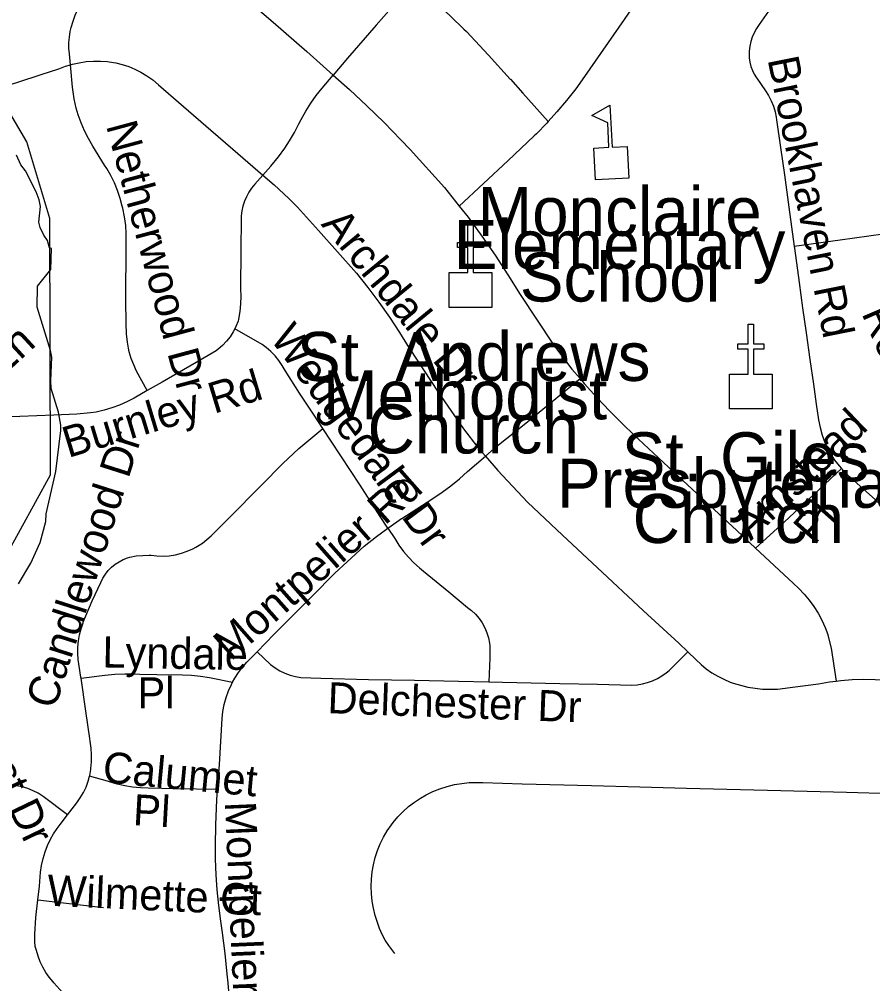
# Model space of a CAD drawing. Extents: x 1383679 to 1536984, y 460658 to 651027.
# Drawn here: x 1440204 to 1442815, y 513063 to 516014 of the extents above; entities that cross this region are included whole.
import ezdxf

# ---------------------------------------------------------------- set-up
doc = ezdxf.new("R2010")
doc.units = 0
for name, color, linetype in [('Exist Cultural Church CELL', 7, 'Continuous'), ('Exist Cultural Church Label', 7, 'Continuous'), ('Exist Cultural Educational Facility Elementary CELL', 7, 'Continuous'), ('Exist Cultural Educational Facility High Label', 7, 'Continuous'), ('Exist Hydrographic Creek Single Shore', 7, 'Continuous'), ('Exist Hydrographic Misc Water Feature', 7, 'Continuous'), ('Exist Road Non-System Type 51', 7, 'Continuous'), ('Exist Road Non-System Type 51 Label', 7, 'Continuous')]:
    doc.layers.add(name, color=color, linetype=linetype)

msp = doc.modelspace()

# ---------------------------------------------------------------- linework, layer by layer
at = {"layer": 'Exist Cultural Church CELL'}
for points in [[(1441518.7, 515238.9), (1441575.7, 515239), (1441575.7, 515315.2), (1441543.7, 515315.2), (1441543.7, 515331.1), (1441575.7, 515331.1), (1441575.7, 515391.3), (1441591.7, 515391.3), (1441591.7, 515331.1), (1441623.7, 515331.1), (1441623.7, 515315.2), (1441591.7, 515315.2), (1441591.7, 515239), (1441649.3, 515238.9), (1441649.3, 515132.5), (1441518.7, 515132.5)], [(1442376.8, 514928.3), (1442433.7, 514928.4), (1442433.7, 515004.6), (1442401.7, 515004.6), (1442401.7, 515020.5), (1442433.7, 515020.5), (1442433.7, 515080.7), (1442449.7, 515080.7), (1442449.7, 515020.5), (1442481.7, 515020.5), (1442481.7, 515004.6), (1442449.7, 515004.6), (1442449.7, 514928.4), (1442507.4, 514928.3), (1442507.4, 514821.9), (1442376.8, 514821.9)]]:
    msp.add_lwpolyline(points, close=True, dxfattribs=at)
at = {"layer": 'Exist Cultural Educational Facility Elementary CELL'}
msp.add_lwpolyline([(1441966.5, 515522.2), (1441961.6, 515620), (1442007.6, 515622.3), (1442003.8, 515697.3), (1441955.6, 515719.2), (1442010.7, 515751.2), (1442017.2, 515622.8), (1442063.1, 515625.1), (1442068, 515527.3)], close=True, dxfattribs=at)
at = {"layer": 'Exist Hydrographic Creek Single Shore'}
msp.add_lwpolyline([(1441948.4, 511353.1), (1441810.4, 511523.4), (1441637.4, 511618.8), (1441563.4, 511695.8), (1441507.4, 511828.1), (1441318.4, 511973.1), (1440877.4, 512031.2), (1440726.4, 511991.5), (1440650.4, 511904.5), (1440566.5, 511870), (1440225.5, 511926.2), (1440193.4, 512002.3), (1440156.5, 512712), (1440071.5, 513081.4), (1440075.5, 513764), (1440148.5, 514113.8), (1440161.4, 514369.5), (1440299.4, 514619.5), (1440297.4, 515404), (1440226.4, 515638.5), (1440097.4, 515857.8), (1439884.5, 516095.1), (1439843.5, 516112.3)], dxfattribs=at)
at = {"layer": 'Exist Hydrographic Misc Water Feature'}
msp.add_lwpolyline([(1440201, 514286.5), (1440238.4, 514349.7), (1440267.7, 514413.1), (1440284.9, 514476.8), (1440285.4, 514500.7), (1440315.1, 514629.8), (1440330.5, 514755.8), (1440330.8, 514771.8), (1440323.7, 514811.9), (1440301.1, 514884.4), (1440299.6, 514908.4), (1440303.1, 514980.4), (1440299.5, 515000.5), (1440258, 515133.3), (1440259.4, 515197.3), (1440300.4, 515248.4), (1440301.7, 515312.4), (1440295.7, 515314.5), (1440290.1, 515336.6), (1440278.5, 515352.9), (1440267, 515377.1), (1440263.3, 515393.2), (1440268.2, 515441.1), (1440264.6, 515461.2), (1440255.1, 515485.4), (1440222.4, 515550), (1440208.7, 515568.3), (1440195.3, 515598.6)], dxfattribs=at)
at = {"layer": 'Exist Road Non-System Type 51'}
msp.add_line((1440260.3, 513319.9), (1440461.5, 513296.2), dxfattribs=at)
for points in [[(1440611.3, 516323.4), (1440643.3, 516295.6), (1440825, 516138.3), (1440980.7, 516004.6), (1441083.7, 515915.2), (1441164.2, 515843)], [(1442261.8, 516317), (1442237.9, 516281.9), (1442133.9, 516130.9), (1442054.1, 516013.6), (1441933.1, 515838.3), (1441906.1, 515801.4), (1441877.8, 515765.3), (1441848.2, 515730.3), (1441821.9, 515701.1)], [(1441407.2, 516125.2), (1441365.3, 516076.9), (1441295.8, 515996.3), (1441208.1, 515894.9), (1441164.2, 515843)], [(1441407.2, 516125.2), (1441480.6, 516062), (1441522.8, 516023.6), (1441563.9, 515984.1), (1441571.3, 515976.8), (1441638.8, 515904.5), (1441705.4, 515830.9), (1441706, 515830.2), (1441744.1, 515788.2), (1441821.9, 515701.1)], [(1440360.1, 515874.6), (1440357.2, 515908.4), (1440355.5, 515925.8), (1440355.4, 515942.7), (1440356.7, 515959.5), (1440359.5, 515976.2), (1440362.6, 515988.7), (1440368.1, 516008.1), (1440374.9, 516026.7), (1440380, 516037.8)], [(1442496.1, 516039), (1442467.4, 515997.7), (1442458.7, 515985.3), (1442451.7, 515972.6), (1442445.9, 515959.3), (1442441.5, 515945.5), (1442438.6, 515931.3), (1442437, 515916.8), (1442436.7, 515909), (1442437, 515895.6), (1442438.8, 515882.6), (1442441.9, 515869.8), (1442446.3, 515857.5), (1442452.1, 515845.7), (1442459.3, 515834.3), (1442460.1, 515833.3), (1442486.5, 515794.7), (1442496, 515780.3), (1442504.3, 515764.6), (1442511, 515748.1), (1442516.2, 515731.1), (1442519.6, 515713.9), (1442520.6, 515706.3), (1442532.3, 515622), (1442544.3, 515537.8), (1442557.5, 515438.6), (1442574.1, 515318.8)], [(1439937.1, 515783.4), (1439971.5, 515782.2), (1439999.3, 515781.5), (1440027.5, 515782.3), (1440055.5, 515784.8), (1440083.4, 515788.9), (1440110.9, 515794.6), (1440138, 515801.8), (1440147.3, 515804.7), (1440198.6, 515821.7), (1440270.2, 515844.8), (1440324.3, 515862.4), (1440345.3, 515870.3), (1440360.1, 515874.6)], [(1440360.1, 515874.6), (1440366, 515876.4), (1440387.1, 515881), (1440408.5, 515884.2), (1440430.1, 515885.8), (1440451.7, 515886), (1440473.4, 515884.6), (1440478.3, 515884.1), (1440498.6, 515880.5), (1440518.6, 515875.4), (1440538.2, 515868.9), (1440557.3, 515861), (1440575.7, 515851.7), (1440593.4, 515841.1), (1440611.8, 515828.1), (1440629.6, 515813.8), (1440706, 515747), (1440789.6, 515674.7), (1440857.3, 515616.6), (1440948.9, 515537.2)], [(1440595.1, 514878), (1440562.6, 514936.8), (1440553.6, 514956.2), (1440546.1, 514976.2), (1440539.9, 514996.7), (1440537.6, 515007.1), (1440534.3, 515025.8), (1440531.3, 515051.7), (1440530, 515082.6), (1440529.8, 515155.7), (1440531, 515321.6), (1440531, 515358.9), (1440529.1, 515383.2), (1440525.3, 515409.7), (1440520, 515435.8), (1440518.6, 515441.9), (1440512.1, 515465.9), (1440504.1, 515489.8), (1440494.5, 515513.1), (1440483.5, 515535.8), (1440471, 515557.5), (1440464.5, 515567.8), (1440428.4, 515625.9), (1440415.1, 515648.9), (1440403.2, 515672.4), (1440392.7, 515696.6), (1440383.6, 515721.3), (1440377.3, 515741.9), (1440371.6, 515770.7), (1440366, 515806.2), (1440360.1, 515874.6)], [(1440948.9, 515537.2), (1440972.7, 515564.2), (1440996.3, 515592.5), (1441016, 515620), (1441030.2, 515641.5), (1441045.5, 515667.3), (1441059.2, 515693.7), (1441066.2, 515707.4), (1441080.2, 515732.5), (1441095.6, 515756.8), (1441112.3, 515780.2), (1441130.4, 515802.9), (1441164.2, 515843)], [(1441164.2, 515843), (1441213.4, 515799), (1441267, 515749), (1441319.6, 515697.7), (1441371.1, 515645.4), (1441399.4, 515615.7), (1441504.6, 515498.8), (1441549.7, 515442.5)], [(1441821.9, 515701.1), (1441817.5, 515696.3), (1441785.7, 515663.4), (1441779.2, 515657), (1441698, 515580.8), (1441549.7, 515442.5)], [(1440948.9, 515537.2), (1440924.1, 515509.2), (1440914.1, 515497.1), (1440905.6, 515484.4), (1440898.3, 515471), (1440892.3, 515457), (1440887.6, 515442.5), (1440884.4, 515427.5), (1440882.6, 515412.3), (1440882.2, 515402.2), (1440881.1, 515308.4), (1440880.4, 515189.1), (1440881.3, 515166.3), (1440880.6, 515142.8), (1440878.2, 515119.3), (1440874.2, 515096.2), (1440873, 515090.5), (1440866.3, 515073.5), (1440862.7, 515066.5)], [(1440948.9, 515537.2), (1440983.4, 515507.3), (1441027.8, 515465), (1441054.4, 515438.5), (1441119.4, 515367.6), (1441235.4, 515236.7), (1441270, 515192.9), (1441303.5, 515147.9), (1441335.7, 515102), (1441366.6, 515055.2), (1441396.1, 515007.7), (1441396.9, 515006.4), (1441484.6, 514873.4), (1441562.6, 514761.2), (1441606.6, 514703.9), (1441629.6, 514677)], [(1441549.7, 515442.5), (1441576.9, 515408.6), (1441618.7, 515350.5), (1441659.1, 515291.7), (1441698.2, 515231.9), (1441735.7, 515171.7), (1441838.4, 515018), (1441894.4, 514943.5), (1441919.2, 514914.4)], [(1442920.1, 515366.3), (1442846.2, 515355.9), (1442714.9, 515337.8), (1442574.1, 515318.8)], [(1442574.1, 515318.8), (1442574.9, 515313.3), (1442589.3, 515208.6), (1442599.8, 515131.3), (1442610.7, 515054.5), (1442622.2, 514973.2), (1442633.2, 514897), (1442641.9, 514836.1), (1442648.8, 514788), (1442653.6, 514764.6), (1442660, 514741.7), (1442667.7, 514719.1), (1442674.3, 514703.1), (1442685.4, 514683.9), (1442698, 514665.1), (1442711.8, 514647.2), (1442718.6, 514639.6)], [(1440862.7, 515066.5), (1440858.2, 515057.6), (1440848.6, 515042.6), (1440837.6, 515028.6), (1440825.4, 515015.7), (1440812.1, 515004.2), (1440805.8, 514999.4), (1440744.2, 514963.7), (1440640.7, 514904), (1440595.1, 514878)], [(1441132.2, 514762.2), (1441103.4, 514806.1), (1441061, 514870), (1441016.5, 514938.8), (1441008.1, 514954.3), (1440997.8, 514969.8), (1440986.2, 514984.2), (1440973.3, 514997.6), (1440959.3, 515009.7), (1440947, 515018.7), (1440862.7, 515066.5)], [(1441629.6, 514677), (1441665, 514707.7), (1441748.1, 514774.4), (1441919.2, 514914.4)], [(1441919.2, 514914.4), (1441931.6, 514899.6), (1441970.2, 514856.6), (1442009.8, 514814.7), (1442050.7, 514773.8), (1442083, 514743), (1442220, 514615.2), (1442399.3, 514449.2), (1442456.1, 514396)], [(1440595.1, 514878), (1440554.7, 514854.8), (1440532.8, 514843.3), (1440510.1, 514833.2), (1440486.7, 514824.5), (1440462.8, 514817.5), (1440438.6, 514812), (1440421.5, 514809.2), (1440379.2, 514805.2), (1440309.2, 514803), (1440100.1, 514794.3)], [(1440392.4, 513997.5), (1440391.9, 514000.7), (1440384, 514055), (1440382.7, 514074), (1440382.9, 514092.9), (1440384.6, 514111.7), (1440387.8, 514130.4), (1440392.4, 514148.8), (1440398.6, 514166.9), (1440399.4, 514169), (1440426.8, 514234.3), (1440452.6, 514291), (1440459.3, 514304), (1440467, 514315.9), (1440475.9, 514327), (1440485.9, 514337.2), (1440496.9, 514346.3), (1440508.8, 514354.2), (1440521.3, 514360.9), (1440534.6, 514366.3), (1440541.9, 514368.6), (1440561.2, 514371.9), (1440581.1, 514373.7), (1440601.2, 514374.1), (1440606.8, 514373.9), (1440624.5, 514371.9), (1440643.4, 514371.4), (1440662.3, 514372.6), (1440681, 514375.5), (1440699.4, 514380), (1440717.3, 514386.2), (1440734.4, 514393.8), (1440743.2, 514398.5), (1440764.3, 514411.2), (1440790.4, 514433.2), (1440845, 514487), (1440944.4, 514588.8), (1441009.8, 514654.8), (1441058.9, 514700.1), (1441132.2, 514762.2)], [(1441331, 514457.1), (1441307.6, 514493), (1441245.9, 514588.1), (1441157.7, 514723.2), (1441132.2, 514762.2)], [(1441331, 514457.1), (1441334, 514459.3), (1441373.1, 514486.1), (1441373.4, 514486.3), (1441468.9, 514548), (1441496.9, 514566.6), (1441524.3, 514586.7), (1441550.6, 514608), (1441575.1, 514629.8), (1441629.6, 514677)], [(1441629.6, 514677), (1441667.4, 514633), (1441757.9, 514536), (1441865.5, 514434.9), (1441971.4, 514336.3), (1442112.9, 514204.2), (1442221.3, 514104.5), (1442248.6, 514078.5)], [(1442456.1, 514396), (1442544.4, 514476.5), (1442633, 514559.3), (1442718.6, 514639.6)], [(1442718.6, 514639.6), (1442726.9, 514630.2), (1442736.9, 514620.1), (1442822.6, 514543.2), (1442877.1, 514490.2), (1442964.4, 514407.3), (1443030.6, 514346.6), (1443116.3, 514266.5), (1443130.3, 514250.8), (1443143, 514234.2), (1443154.3, 514216.6), (1443164.3, 514198.1), (1443172.7, 514178.9), (1443179.5, 514159.4), (1443180.2, 514157.2), (1443198.6, 514074.5)], [(1440931, 514078.8), (1440982.5, 514131.2), (1441099.3, 514248.8), (1441169.4, 514318.8), (1441206.6, 514354.3), (1441258.6, 514401.9), (1441295.9, 514431.3), (1441331, 514457.1)], [(1441331, 514457.1), (1441352.2, 514424.8), (1441365.1, 514404.7), (1441379.1, 514385.9), (1441394.2, 514368), (1441410.5, 514351.2), (1441427.9, 514335.4), (1441440.3, 514325.2), (1441517.7, 514261.8), (1441574.7, 514214.3), (1441587.2, 514204.7), (1441599.3, 514193.2), (1441610.1, 514180.6), (1441619.6, 514166.9), (1441627.7, 514152.3), (1441634.2, 514137), (1441639.1, 514121.1), (1441642.3, 514104.9), (1441643.3, 514096.8), (1441643, 514059.6), (1441640.3, 513986.4)], [(1442456.1, 514396), (1442570.9, 514288.5), (1442588.3, 514272.6), (1442605, 514255.1), (1442620.4, 514236.6), (1442634.6, 514217.1), (1442647.4, 514196.7), (1442658.8, 514175.4), (1442668.7, 514153.4), (1442677, 514131), (1442677.7, 514129), (1442687.6, 514089.2), (1442702.7, 513989.1)], [(1440856, 513985.8), (1440862.6, 513998), (1440873.7, 514015.4), (1440886.2, 514031.9), (1440899.9, 514047.2), (1440903.3, 514050.6), (1440931, 514078.8)], [(1440931, 514078.8), (1440972.3, 514040), (1440985.9, 514029.6), (1441000.5, 514020.5), (1441016, 514013), (1441032.1, 514007), (1441048.7, 514002.7), (1441064.5, 514000.1), (1441126.5, 513998.2), (1441272.2, 513994), (1441413, 513992.1), (1441546.9, 513988.8), (1441640.3, 513986.4)], [(1441640.3, 513986.4), (1441682.2, 513985.3), (1441856.9, 513981.4), (1441972.9, 513979.2), (1442077.4, 513976.6), (1442093.6, 513977.7), (1442109.7, 513980.3), (1442125.5, 513984.4), (1442140.8, 513989.8), (1442155.6, 513996.7), (1442169.7, 514004.8), (1442183.1, 514014.2), (1442192.1, 514021.7), (1442248.6, 514078.5)], [(1442248.6, 514078.5), (1442273.7, 514054.5), (1442289.2, 514039.8), (1442305.4, 514026.6), (1442322.5, 514014.5), (1442340.3, 514003.7), (1442359, 513994.3), (1442378.3, 513986.1), (1442387.7, 513982.7), (1442409.8, 513976), (1442432.1, 513970.7), (1442454.8, 513966.9), (1442477.6, 513964.6), (1442500.6, 513963.8), (1442523.5, 513964.6), (1442546.4, 513966.8), (1442569, 513970.6), (1442648.7, 513981), (1442682.6, 513986.7), (1442702.7, 513989.1)], [(1440392.4, 513997.5), (1440465, 514007.5), (1440495.5, 514010.2), (1440526.2, 514011.3), (1440556.9, 514010.8), (1440572, 514010.1), (1440624.5, 514009.1), (1440702.4, 514007.6), (1440730.5, 514006.6), (1440758.3, 514004), (1440785.9, 513999.8), (1440856, 513985.8)], [(1440418.3, 513697.6), (1440419.1, 513700.5), (1440422.3, 513718.9), (1440422.7, 513721.5), (1440424.6, 513742.1), (1440424.9, 513763.1), (1440423.6, 513784), (1440420.6, 513804.6), (1440419, 513812.9), (1440407, 513896.9), (1440392.4, 513997.5)], [(1440809.9, 513656.8), (1440815.9, 513733.3), (1440823.9, 513874.2), (1440826.3, 513895.8), (1440830.4, 513917.2), (1440836.1, 513938.3), (1440843.4, 513958.8), (1440852.3, 513978.8), (1440856, 513985.8)], [(1442702.7, 513989.1), (1442717.2, 513990.8), (1442752, 513993.4), (1442786.9, 513994.3), (1442821.7, 513993.6), (1442841.5, 513992.5), (1442868.4, 513988.2), (1442894.7, 513982.4), (1442920.5, 513974.9), (1442945.5, 513966.1), (1442967.7, 513956.5), (1442989.2, 513945.5), (1443001.4, 513938.2)], [(1440351.2, 513579.9), (1440379.3, 513616.2), (1440390.1, 513631.3), (1440399.6, 513647.6), (1440407.7, 513664.6), (1440414.2, 513682.3), (1440418.3, 513697.6)], [(1440809.9, 513656.8), (1440681.6, 513659.4), (1440598.1, 513661), (1440573.9, 513661.9), (1440550, 513664.3), (1440526.4, 513668.3), (1440503, 513673.7), (1440479.9, 513680.7), (1440473.2, 513683), (1440418.3, 513697.6)], [(1440351.2, 513579.9), (1440276.5, 513635.9), (1440261.7, 513645.5), (1440245.9, 513653.6), (1440229.4, 513660.3), (1440212.3, 513665.3), (1440194.9, 513668.6)], [(1440875.6, 512206), (1440867.1, 512453.5), (1440860.7, 512636.8), (1440854.2, 512846.9), (1440851.2, 512949.6), (1440847.9, 513006.6), (1440842.9, 513063.5), (1440842.6, 513066), (1440839.8, 513092.2), (1440833.2, 513155.5), (1440825.1, 513218.5), (1440819.7, 513254.7), (1440813.6, 513302.2), (1440809, 513350), (1440806.1, 513396), (1440803.9, 513444.4), (1440803.4, 513492.9), (1440804.4, 513541.4), (1440804.7, 513549.1), (1440807.4, 513625.2), (1440809.9, 513656.8)], [(1441352.7, 513155.9), (1441345.9, 513163.8), (1441333.9, 513179.5), (1441323.2, 513196.1), (1441313.9, 513213.5), (1441306, 513231.6), (1441299.6, 513250.3), (1441299.5, 513250.6), (1441292.5, 513272), (1441287, 513293.7), (1441283.1, 513315.9), (1441280.7, 513338.2), (1441279.9, 513360.6), (1441280.7, 513383.1), (1441283.1, 513405.4), (1441286.8, 513427.2), (1441292.3, 513449), (1441299.3, 513470.4), (1441307.8, 513491.2), (1441317.8, 513511.4), (1441329.3, 513530.7), (1441342.1, 513549.1), (1441347.7, 513556.3), (1441361.9, 513573.4), (1441377.6, 513589.7), (1441394.3, 513604.7), (1441412.2, 513618.5), (1441430.9, 513631), (1441448.2, 513640.8), (1441468.9, 513650.9), (1441490.3, 513659.5), (1441512.2, 513666.6), (1441534.6, 513672.1), (1441557.3, 513676), (1441580.2, 513678.2), (1441603.2, 513678.9), (1441622.2, 513678.2), (1441741.9, 513675), (1441954.1, 513669.7), (1442102.3, 513665.8), (1442245.1, 513661.8), (1442533.6, 513654.3), (1442733.9, 513648.6), (1442872, 513644.5)], [(1440260.3, 513319.9), (1440265, 513361.6), (1440268.8, 513404), (1440271.9, 513425.1), (1440276.6, 513445.8), (1440282.7, 513466.1), (1440290.2, 513485.9), (1440299.1, 513505.1), (1440308.4, 513522), (1440318.9, 513538.1), (1440328.1, 513550.1), (1440351.2, 513579.9)], [(1440364.1, 513004.9), (1440309.1, 513066), (1440307.1, 513068.3), (1440295.2, 513082.7), (1440284.7, 513097.7), (1440275.4, 513113.5), (1440267.5, 513130.1), (1440260.9, 513147.2), (1440255.8, 513164.8), (1440252.5, 513177.1), (1440250.8, 513192), (1440251.2, 513214.5), (1440254.2, 513265.1), (1440260.3, 513319.9)]]:
    msp.add_lwpolyline(points, dxfattribs=at)

# ---------------------------------------------------------------- texts
at = {"layer": 'Exist Cultural Church Label'}
for s, p in [('St. Andrews', (1441053.1, 514907.3)), ('Methodist', (1441132.9, 514789.8)), ('Church', (1441268.9, 514685.4)), ('St. Giles', (1442046.6, 514600.1)), ('Presbyterian', (1441848.6, 514519.2)), ('Church', (1442080, 514411.4))]:
    msp.add_text(s, height=150, rotation=0, dxfattribs=at).set_placement(p)
at = {"layer": 'Exist Cultural Educational Facility High Label'}
for s, p in [('Monclaire', (1441605.5, 515351.2)), ('Elementary', (1441532.8, 515249.4)), ('School', (1441734.8, 515150.2))]:
    msp.add_text(s, height=150, rotation=0, dxfattribs=at).set_placement(p)
at = {"layer": 'Exist Road Non-System Type 51 Label'}
for s, rotation, p in [('Brookhaven Rd', 281.3506, (1442492.7, 515891.3)), ('Netherwood Dr', 285.0881, (1440468.4, 515688.8)), ('Archdale Dr', 309.3489, (1441124.6, 515385.8)), ('Rose Valley Dr', 293.3194, (1442779.4, 515114.3)), ('Wedgedale Dr', 306.4342, (1440968.1, 515037.2)), ('Springwood Ln', 42.549, (1439634.3, 514444.4)), ('Burnley Rd', 16.8592, (1440353.1, 514671.2)), ('Amstead', 43.5315, (1442441.2, 514416.1)), ('Candlewood Dr', 72.3357, (1440312.4, 513899.8)), ('Montpelier Rd', 41.4378, (1440850.8, 514047.7)), ('Pl', 48.3665, (1442635.3, 514402.4)), ('Rosecrest Dr', 295.7181, (1439905.2, 514146.2)), ('Lyndale', 358.9561, (1440457.2, 514030.8)), ('Pl', 0.0008, (1440565.2, 513905.4)), ('Delchester Dr', 357.8992, (1441145.5, 513891)), ('Calumet', 354.7107, (1440456.1, 513679.4)), ('Pl', 356.8211, (1440549.8, 513548.2)), ('Montpelier Rd', 272.4893, (1440832.5, 513618.9)), ('Wilmette Ct', 357.4315, (1440287.1, 513301.8))]:
    msp.add_text(s, height=95, rotation=rotation, dxfattribs=at).set_placement(p)

doc.saveas('drawing.dxf')
